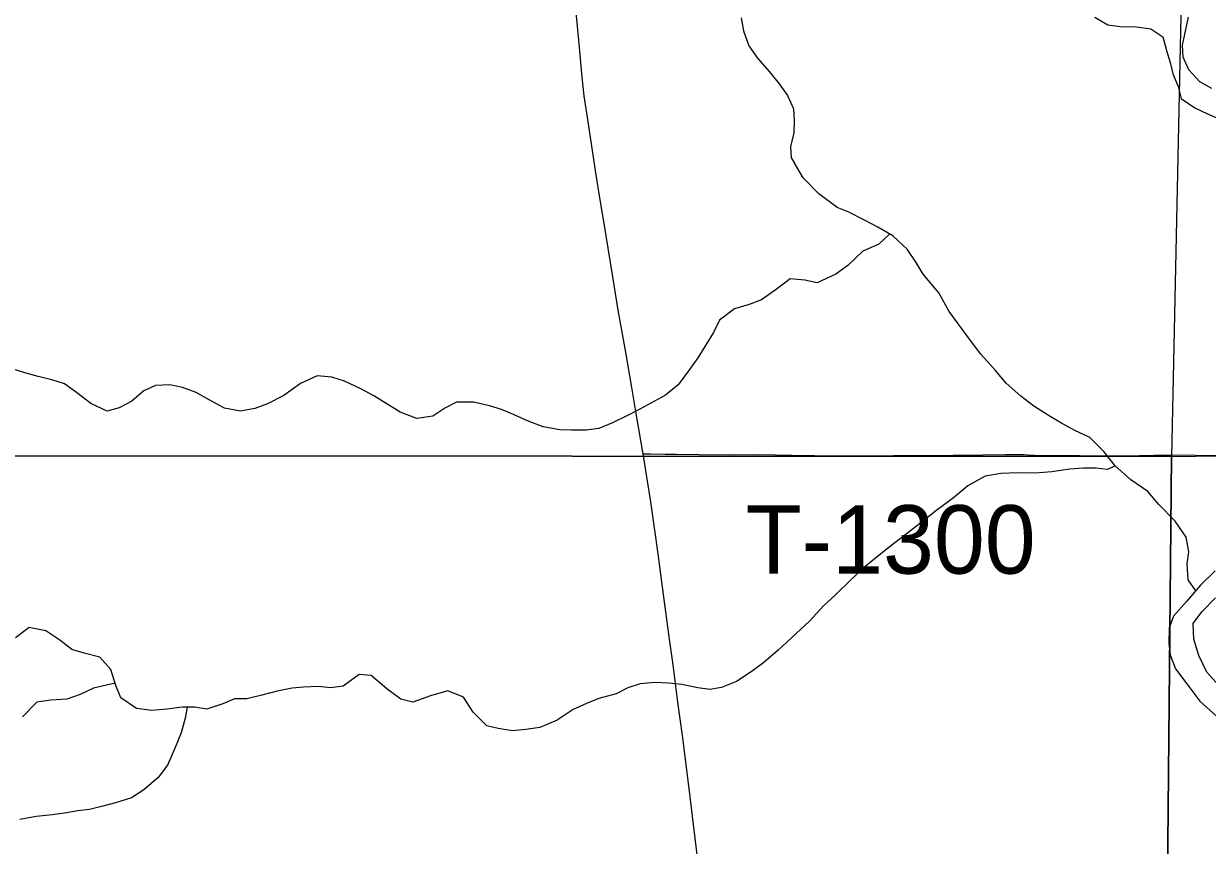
# Model space of a CAD drawing. Extents: x 1874609 to 2204689, y 815661 to 1281160.
# Drawn here: x 2061405 to 2066594, y 1044430 to 1048031 of the extents above; entities that cross this region are included whole.
import ezdxf

# ---------------------------------------------------------------- set-up
doc = ezdxf.new("R2010")
doc.units = 0
for name, color, linetype in [('GM_X_County_Road', 7, 'Continuous'), ('GM_X_Major_River', 7, 'Continuous'), ('GM_X_Minor_River', 7, 'Continuous'), ('GM_X_Section', 7, 'Continuous'), ('GM_X_Township_Road', 7, 'Continuous'), ('GM_X_Township_Road_Text', 7, 'Continuous')]:
    doc.layers.add(name, color=color, linetype=linetype)

msp = doc.modelspace()

# ---------------------------------------------------------------- linework, layer by layer
at = {"layer": 'GM_X_County_Road'}
for points in [[(2064120.7, 1046145.4), (2064118, 1046162), (2064086.7, 1046339.7), (2064070.3, 1046436.7), (2064043, 1046598.3), (2064028.3, 1046679), (2064011.4, 1046775.9), (2063988.1, 1046921.6), (2063948.7, 1047164.5), (2063926.9, 1047293.4), (2063908.9, 1047406.5), (2063894, 1047503.8), (2063879, 1047601), (2063862.4, 1047714.5), (2063852.9, 1047795.8), (2063838.1, 1047959.1), (2063817.2, 1048187.7)], [(2064368.4, 1044292.8), (2064340.6, 1044520.6), (2064323.8, 1044667.2), (2064292.8, 1044911.3), (2064273, 1045057.6), (2064251.5, 1045220.2), (2064235.8, 1045333.9), (2064209.8, 1045528.9), (2064186.1, 1045707.8), (2064154.7, 1045935.3), (2064120.7, 1046145.4)]]:
    msp.add_lwpolyline(points, dxfattribs=at)
at = {"layer": 'GM_X_Major_River'}
for points in [[(2066100.2, 1048059), (2066157.9, 1048026.4), (2066211.8, 1048017.9), (2066283.8, 1048017.2), (2066345.7, 1048008.5), (2066399.3, 1047974), (2066414.8, 1047913.7), (2066430.4, 1047861.5), (2066441.9, 1047811.3), (2066465.5, 1047754.9), (2066479, 1047702.7), (2066538.6, 1047662), (2066594.4, 1047635.5), (2066648.2, 1047612.9), (2066679.7, 1047554.5), (2066665.2, 1047502.5), (2066640.8, 1047446.7), (2066646.5, 1047416.6)], [(2066613.3, 1047747.5), (2066561.6, 1047776), (2066512.1, 1047828.6), (2066488.6, 1047884.9), (2066485, 1047937.1), (2066499.6, 1048005), (2066512, 1048059)], [(2066627.8, 1045632.4), (2066563.9, 1045570.1), (2066502, 1045497.8), (2066446.1, 1045433.5), (2066426.3, 1045383.3), (2066424.5, 1045315.2), (2066430.6, 1045265.1), (2066454.8, 1045203.1), (2066509.1, 1045131.2), (2066561.4, 1045061.2), (2066633.7, 1044995.3)], [(2066657.4, 1045115.6), (2066591.1, 1045189.5), (2066556.8, 1045261.5), (2066534.6, 1045333.6), (2066532.4, 1045401.7), (2066570.3, 1045453.9), (2066630.2, 1045514.2)]]:
    msp.add_lwpolyline(points, dxfattribs=at)
at = {"layer": 'GM_X_Minor_River'}
for points in [[(2064550.7, 1048056.1), (2064560.2, 1047999.9), (2064583.7, 1047933.6), (2064621.2, 1047879.1), (2064674.7, 1047820.5), (2064716.2, 1047768), (2064753.7, 1047715.5), (2064779.2, 1047657.2), (2064782.8, 1047607), (2064780.4, 1047553), (2064765.9, 1047493), (2064768.9, 1047442.7), (2064782, 1047421.8)], [(2066543.2, 1045545.9), (2066509.8, 1045593.9), (2066505.6, 1045664), (2066513.4, 1045716.2), (2066501.2, 1045780.2), (2066452.9, 1045850.2), (2066380.6, 1045924.1), (2066332.4, 1045980.1), (2066258.1, 1046031.9), (2066189.9, 1046093.8), (2066139.6, 1046155.8), (2066079.3, 1046217.7), (2066013.2, 1046247.5), (2065955, 1046279.4), (2065904.8, 1046309.3), (2065832.6, 1046355.2), (2065776.4, 1046399.1), (2065712.1, 1046455), (2065665.9, 1046510.9), (2065601.6, 1046582.9), (2065559.4, 1046636.8), (2065519.1, 1046692.8), (2065462.8, 1046768.8), (2065416.5, 1046850.8), (2065348.2, 1046932.7), (2065318, 1046984.7), (2065277.8, 1047042.7), (2065215.5, 1047100.6), (2065149.3, 1047138.4), (2065091.1, 1047170.3), (2065022.9, 1047204.2), (2064970.8, 1047226), (2064890.5, 1047285.9), (2064822.2, 1047355.8), (2064782, 1047421.8)], [(2065200.8, 1047109), (2065153.5, 1047064.3), (2065083.5, 1047034.1), (2065017.6, 1046971.8), (2064965.6, 1046933.5), (2064883.6, 1046895.2), (2064829.5, 1046907.1), (2064765.4, 1046912.9), (2064709.5, 1046870.6), (2064639.5, 1046820.3), (2064585.5, 1046800.1), (2064521.5, 1046781.9), (2064455.5, 1046731.6), (2064429.6, 1046677.5), (2064397.7, 1046627.3), (2064359.8, 1046567.1), (2064323.9, 1046514.9), (2064274.1, 1046448.6), (2064218.1, 1046402.3), (2064106.1, 1046341.9), (2064052.1, 1046313.7), (2063986.1, 1046281.4), (2063926.1, 1046257.2), (2063870.1, 1046249), (2063806, 1046248.8), (2063755.9, 1046250.7), (2063681.7, 1046264.5), (2063613.6, 1046290.3), (2063555.4, 1046316.2), (2063499.3, 1046340), (2063447.1, 1046355.9), (2063377, 1046371.7), (2063302.9, 1046371.5), (2063250.9, 1046345.3), (2063198.9, 1046311.1), (2063128.8, 1046300.8), (2063054.7, 1046328.7), (2063000.5, 1046362.6), (2062940.3, 1046400.4), (2062882.1, 1046430.3), (2062811.9, 1046464.2), (2062755.8, 1046482), (2062691.7, 1046487.8), (2062617.7, 1046453.6), (2062545.7, 1046401.2), (2062473.7, 1046365), (2062417.7, 1046344.8), (2062355.6, 1046332.5), (2062285.5, 1046346.4), (2062217.3, 1046382.2), (2062161.1, 1046414.1), (2062101, 1046436), (2062044.9, 1046447.8), (2061982.8, 1046445.6), (2061930.8, 1046421.4), (2061878.8, 1046377.2), (2061822.8, 1046347), (2061770.8, 1046332.8), (2061698.6, 1046366.6), (2061636.4, 1046414.5), (2061584.2, 1046452.4), (2061528, 1046470.3), (2061467.9, 1046484.1), (2061409.8, 1046500), (2061353.6, 1046517.8)], [(2066189.9, 1046093.8), (2066155.9, 1046077.7), (2066105.8, 1046083.5), (2066051.7, 1046083.4), (2065991.6, 1046079.2), (2065911.5, 1046066.9), (2065839.4, 1046060.7), (2065763.3, 1046062.5), (2065689.2, 1046060.2), (2065619.2, 1046048), (2065543.2, 1046005.7), (2065481.2, 1045953.4), (2065407.3, 1045899.1), (2065345.4, 1045848.8), (2065279.4, 1045798.5), (2065223.4, 1045756.3), (2065155.5, 1045702), (2065091.6, 1045649.7), (2065031.6, 1045593.4), (2064963.7, 1045527.1), (2064911.8, 1045478.9), (2064849.9, 1045412.6), (2064792, 1045358.3), (2064712.1, 1045285.9), (2064650.1, 1045231.7), (2064598.2, 1045193.4), (2064530.2, 1045147.2), (2064464.2, 1045120.9), (2064412.2, 1045112.7), (2064360.1, 1045120.6), (2064289.9, 1045134.4), (2064231.8, 1045140.2), (2064171.7, 1045144), (2064107.6, 1045137.8), (2064053.6, 1045119.7), (2064001.6, 1045093.4), (2063925.6, 1045073.2), (2063871.6, 1045051), (2063813.5, 1045024.8), (2063743.6, 1044978.5), (2063667.6, 1044946.2), (2063605.5, 1044938), (2063547.4, 1044931.8), (2063485.3, 1044941.6), (2063435.2, 1044953.5), (2063375, 1045013.4), (2063332.7, 1045079.4), (2063264.5, 1045107.2), (2063188.5, 1045084.9), (2063110.4, 1045056.7), (2063058.3, 1045070.5), (2062996.1, 1045116.4), (2062927.8, 1045174.3), (2062875.7, 1045178.2), (2062805.8, 1045127.9), (2062749.7, 1045119.7), (2062697.6, 1045125.5), (2062631.6, 1045123.3), (2062581.5, 1045119.2), (2062515.4, 1045104.9), (2062449.4, 1045088.7), (2062383.4, 1045072.5), (2062329.3, 1045072.3), (2062277.3, 1045050.1), (2062207.2, 1045025.9), (2062153.1, 1045035.7), (2062101, 1045035.6), (2062033, 1045027.3), (2061966.9, 1045021.1), (2061898.8, 1045028.9), (2061830.5, 1045076.8), (2061808.4, 1045130.8), (2061786.1, 1045200.9), (2061737.9, 1045254.8), (2061669.7, 1045272.7), (2061615.6, 1045288.5), (2061563.4, 1045328.4), (2061501.2, 1045370.3), (2061429.1, 1045384.1), (2061369.1, 1045339.8)], [(2061805.4, 1045140), (2061710.2, 1045118.5), (2061652.2, 1045090.3), (2061594.2, 1045070.1), (2061524.1, 1045065.9), (2061462.1, 1045057.7), (2061400.2, 1044993.3)], [(2062121.1, 1045035.6), (2062113.2, 1044987.5), (2062095.4, 1044923.3), (2062069.5, 1044859.2), (2062035.7, 1044780.9), (2061993.8, 1044726.7), (2061931.9, 1044672.4), (2061877.9, 1044638.2), (2061807.8, 1044615.9), (2061745.8, 1044599.7), (2061693.8, 1044587.5), (2061641.7, 1044581.4), (2061583.7, 1044571.2), (2061531.6, 1044563), (2061459.5, 1044556.8), (2061387.5, 1044542.5)]]:
    msp.add_lwpolyline(points, dxfattribs=at)
at = {"layer": 'GM_X_Section'}
for points in [[(2066551.2, 1051519.8), (2066437, 1046133.3), (2061181.9, 1046137), (2061308.2, 1051483.6), (2063709.4, 1051554)], [(2066437, 1046133.3), (2072152.1, 1046213.2), (2072097.7, 1041314.2), (2067364.5, 1041243.8), (2066390.1, 1041196.4)], [(2061181.9, 1046137), (2066437, 1046133.3), (2066390.1, 1041196.4), (2063815.8, 1040871.2), (2061162.3, 1040854)]]:
    msp.add_lwpolyline(points, close=True, dxfattribs=at)
at = {"layer": 'GM_X_Township_Road'}
msp.add_lwpolyline([(2064120.7, 1046145.4), (2064152.6, 1046145.2), (2064217.4, 1046144.8), (2064266.3, 1046144), (2064364.6, 1046142.8), (2064512.2, 1046141.8), (2064627, 1046142.1), (2064774.4, 1046140.5), (2064971.3, 1046136.4), (2065086.3, 1046136.3), (2065217.5, 1046138.9), (2065479.9, 1046140.4), (2065611.2, 1046141.3), (2065709.1, 1046143.2), (2065789.5, 1046142.1), (2065805, 1046141.1), (2065819.9, 1046139.6), (2065836.7, 1046139.7), (2066033.2, 1046138.1), (2066148.1, 1046136.7), (2066230.2, 1046136.9), (2066361, 1046140.3), (2066409.9, 1046141), (2066541.1, 1046139.4), (2066721.6, 1046138.2)], dxfattribs=at)

# ---------------------------------------------------------------- texts
at = {"layer": 'GM_X_Township_Road_Text'}
msp.add_text('T-1300', height=300, rotation=0, dxfattribs=at).set_placement((2064570.3, 1045620.6))

doc.saveas('drawing.dxf')
